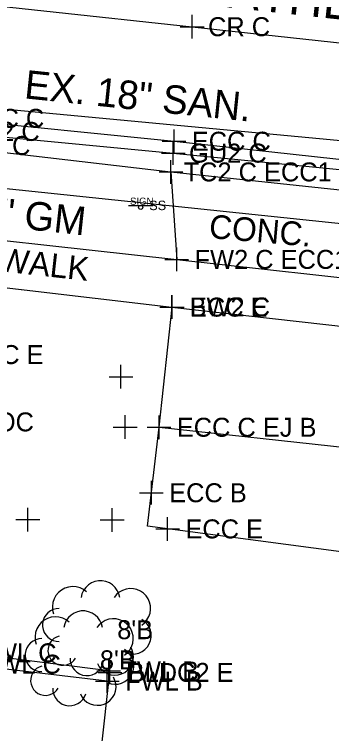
# Model space of a CAD drawing. Extents: x 1363693 to 1365209, y 422201 to 424153.
# Drawn here: x 1364328.9 to 1364355.7, y 423385.5 to 423446.2 of the extents above; entities that cross this region are included whole.
import ezdxf

# ---------------------------------------------------------------- set-up
doc = ezdxf.new("R2010")
doc.units = 0
for name, color, linetype in [('BASELINE-CL-RW', 7, 'Continuous'), ('BD_X_Building', 7, 'Continuous'), ('O-ALGN-BASELINE-WERK-CL-RW', 7, 'Continuous'), ('O-ALGN-TEXT-BASELINE-WERK-CL-RW', 7, 'Continuous'), ('OWNERS', 7, 'Continuous'), ('PV_X_Driveway', 7, 'Continuous'), ('PV_X_Joint', 7, 'Continuous'), ('RD_X_Text', 7, 'Continuous'), ('SN_X_Private', 7, 'Continuous'), ('SV_X_Original_Ground', 7, 'Continuous'), ('SV_X_Random_Point', 7, 'Continuous'), ('SV_X_Shot_Marker', 7, 'Continuous'), ('UT_X_Gas', 7, 'Continuous'), ('UT_X_Gas_Text', 7, 'Continuous'), ('UT_X_Sanitary_Line', 7, 'Continuous'), ('UT_X_Sanitary_Text', 7, 'Continuous'), ('VG_X_Cells', 7, 'Continuous'), ('VG_X_Text', 7, 'Continuous')]:
    doc.layers.add(name, color=color, linetype=linetype)

msp = doc.modelspace()

# ---------------------------------------------------------------- linework, layer by layer
at = {"layer": 'BASELINE-CL-RW'}
msp.add_lwpolyline([(1364303.244, 423434.612), (1364304.517, 423434.849), (1364304.517, 423434.849), (1364304.996, 423434.937), (1364304.996, 423434.937), (1364308.594, 423435.589), (1364308.594, 423435.589), (1364309.187, 423435.695), (1364309.187, 423435.695), (1364309.714, 423435.758), (1364309.714, 423435.758), (1364313.015, 423435.939), (1364313.015, 423435.939), (1364313.561, 423435.944), (1364313.561, 423435.944), (1364314.902, 423435.884), (1364314.902, 423435.884), (1364317.889, 423435.642), (1364320.868, 423435.385), (1364323.046, 423435.131), (1364342.139, 423432.905), (1364364.042, 423430.585)], dxfattribs=at)
at = {"layer": 'BD_X_Building'}
for p, q in [((1364336.903, 423390.814), (1364324.771, 423392.341)), ((1364336.78, 423389.959), (1364324.71, 423391.384)), ((1364332.753, 423351.902), (1364336.998, 423390.69))]:
    msp.add_line(p, q, dxfattribs=at)
at = {"layer": 'O-ALGN-BASELINE-WERK-CL-RW'}
msp.add_lwpolyline([(1364294.865, 423449.626), (1364303.728, 423449.188), (1364309.83, 423448.675), (1364318.891, 423447.881), (1364343.933, 423445.155), (1364365.176, 423442.848)], dxfattribs=at)
at = {"layer": 'O-ALGN-TEXT-BASELINE-WERK-CL-RW'}
for points in [[(1364304.996, 423434.937), (1364306.567, 423429.714), (1364317.126, 423428.316), (1364342.635, 423425.528), (1364362.002, 423423.374)], [(1364288.049, 423260.634), (1364290.333, 423285.623), (1364291.2, 423296.798), (1364291.58, 423300.813), (1364292.823, 423310.443), (1364293.111, 423313.713), (1364294.382, 423326.121), (1364294.901, 423331.286), (1364295.277, 423335.321), (1364295.682, 423341.235), (1364297.432, 423360.37), (1364299.6, 423383.973), (1364299.789, 423385.241), (1364300.506, 423393.275), (1364302.133, 423410.038), (1364303.056, 423419.974), (1364303.785, 423425.594), (1364316.813, 423424.472), (1364342.217, 423421.511), (1364361.421, 423419.342)]]:
    msp.add_lwpolyline(points, dxfattribs=at)
at = {"layer": 'OWNERS'}
msp.add_line((1364342.139, 423432.905), (1364342.635, 423425.528), dxfattribs=at)
for points in [[(1364320.743, 423437.535), (1364323.31, 423437.421), (1364342.401, 423435.494), (1364364.277, 423433.104)], [(1364321.108, 423435.914), (1364323.207, 423436.321), (1364342.334, 423434.491), (1364364.114, 423432.362)]]:
    msp.add_lwpolyline(points, dxfattribs=at)
at = {"layer": 'PV_X_Driveway'}
msp.add_line((1364342.139, 423432.905), (1364342.635, 423425.528), dxfattribs=at)
for points in [[(1364320.743, 423437.535), (1364323.31, 423437.421), (1364342.401, 423435.494), (1364364.277, 423433.104)], [(1364321.108, 423435.914), (1364323.207, 423436.321), (1364342.334, 423434.491), (1364364.114, 423432.362)], [(1364340.167, 423403.018), (1364341.137, 423411.367), (1364342.247, 423421.502)], [(1364361.5, 423419.442), (1364360.084, 423409.298), (1364358.814, 423400.562), (1364340.167, 423403.018)]]:
    msp.add_lwpolyline(points, dxfattribs=at)
at = {"layer": 'PV_X_Joint'}
msp.add_line((1364341.137, 423411.367), (1364360.084, 423409.298), dxfattribs=at)
at = {"layer": 'SN_X_Private'}
msp.add_line((1364338.56, 423430.083), (1364340.626, 423430.083), dxfattribs=at)
msp.add_circle((1364339.593, 423429.911), 0.172, dxfattribs=at)
at = {"layer": 'SV_X_Original_Ground'}
for p, q in [((1364343.933, 423444.155), (1364343.933, 423446.155)), ((1364342.933, 423445.155), (1364344.933, 423445.155)), ((1364337.928, 423414.626), (1364337.928, 423416.626)), ((1364336.928, 423415.626), (1364338.928, 423415.626)), ((1364338.287, 423410.386), (1364338.287, 423412.386)), ((1364337.287, 423411.386), (1364339.287, 423411.386)), ((1364330.08, 423402.575), (1364330.08, 423404.575)), ((1364337.189, 423402.548), (1364337.189, 423404.548)), ((1364329.08, 423403.575), (1364331.08, 423403.575)), ((1364336.189, 423403.548), (1364338.189, 423403.548))]:
    msp.add_line(p, q, dxfattribs=at)
at = {"layer": 'SV_X_Random_Point'}
for p, q in [((1364336.903, 423389.814), (1364336.903, 423391.814)), ((1364335.903, 423390.814), (1364337.903, 423390.814)), ((1364336.78, 423388.959), (1364336.78, 423390.959)), ((1364335.78, 423389.959), (1364337.78, 423389.959))]:
    msp.add_line(p, q, dxfattribs=at)
at = {"layer": 'SV_X_Shot_Marker'}
for p, q in [((1364342.401, 423434.494), (1364342.401, 423436.494)), ((1364341.401, 423435.494), (1364343.401, 423435.494)), ((1364342.334, 423433.491), (1364342.334, 423435.491)), ((1364341.334, 423434.491), (1364343.334, 423434.491)), ((1364342.139, 423431.905), (1364342.139, 423433.905)), ((1364341.139, 423432.905), (1364343.139, 423432.905)), ((1364342.635, 423424.528), (1364342.635, 423426.528)), ((1364341.635, 423425.528), (1364343.635, 423425.528)), ((1364342.217, 423420.511), (1364342.217, 423422.511)), ((1364342.247, 423420.502), (1364342.247, 423422.502)), ((1364341.217, 423421.511), (1364343.217, 423421.511)), ((1364341.247, 423421.502), (1364343.247, 423421.502)), ((1364341.137, 423410.367), (1364341.137, 423412.367)), ((1364340.137, 423411.367), (1364342.137, 423411.367)), ((1364340.495, 423404.843), (1364340.495, 423406.843)), ((1364339.495, 423405.843), (1364341.495, 423405.843)), ((1364341.863, 423401.795), (1364341.863, 423403.795)), ((1364340.863, 423402.795), (1364342.863, 423402.795)), ((1364336.998, 423389.69), (1364336.998, 423391.69)), ((1364335.998, 423390.69), (1364337.998, 423390.69))]:
    msp.add_line(p, q, dxfattribs=at)
at = {"layer": 'UT_X_Gas'}
msp.add_lwpolyline([(1364225.475, 423227.676), (1364230.287, 423271.655), (1364244.946, 423427.254), (1364255.626, 423426.642), (1364257.028, 423438.97), (1364362.136, 423427.961)], dxfattribs=at)
at = {"layer": 'UT_X_Sanitary_Line'}
msp.add_lwpolyline([(1364253.212, 423263.577), (1364270.768, 423443.607), (1364363.352, 423434.92)], dxfattribs=at)
at = {"layer": 'VG_X_Cells'}
for points in [[(1364337.823, 423397.01), (1364337.75, 423397.314), (1364337.62, 423397.598), (1364337.439, 423397.853), (1364337.213, 423398.068), (1364336.951, 423398.237), (1364336.661, 423398.353), (1364336.354, 423398.412), (1364336.042, 423398.412), (1364335.735, 423398.353), (1364335.445, 423398.237), (1364335.182, 423398.068), (1364334.956, 423397.853), (1364334.775, 423397.598), (1364334.646, 423397.314), (1364334.572, 423397.01)], [(1364335.037, 423397.475), (1364334.776, 423397.67), (1364334.482, 423397.813), (1364334.167, 423397.899), (1364333.842, 423397.923), (1364333.517, 423397.886), (1364333.206, 423397.788), (1364332.918, 423397.634), (1364332.665, 423397.428), (1364332.455, 423397.178), (1364332.296, 423396.893), (1364332.193, 423396.583), (1364332.151, 423396.259), (1364332.17, 423395.933), (1364332.25, 423395.617)], [(1364339.681, 423394.688), (1364339.923, 423394.884), (1364340.124, 423395.121), (1364340.278, 423395.392), (1364340.379, 423395.686), (1364340.424, 423395.994), (1364340.412, 423396.305), (1364340.342, 423396.608), (1364340.217, 423396.893), (1364340.041, 423397.15), (1364339.821, 423397.37), (1364339.564, 423397.546), (1364339.279, 423397.671), (1364338.976, 423397.741), (1364338.665, 423397.754), (1364338.357, 423397.708), (1364338.063, 423397.607), (1364337.792, 423397.453), (1364337.555, 423397.252), (1364337.359, 423397.01)], [(1364332.715, 423396.081), (1364332.459, 423396.058), (1364332.211, 423395.987), (1364331.981, 423395.873), (1364331.776, 423395.718), (1364331.603, 423395.528), (1364331.467, 423395.309), (1364331.375, 423395.069), (1364331.327, 423394.817), (1364331.327, 423394.559), (1364331.375, 423394.307), (1364331.467, 423394.067), (1364331.603, 423393.848), (1364331.776, 423393.658), (1364331.981, 423393.503), (1364332.211, 423393.389), (1364332.459, 423393.318), (1364332.715, 423393.295)], [(1364336.364, 423394.469), (1364336.291, 423394.773), (1364336.161, 423395.057), (1364335.98, 423395.312), (1364335.754, 423395.527), (1364335.492, 423395.696), (1364335.202, 423395.812), (1364334.895, 423395.871), (1364334.583, 423395.871), (1364334.276, 423395.812), (1364333.986, 423395.696), (1364333.723, 423395.527), (1364333.497, 423395.312), (1364333.316, 423395.057), (1364333.187, 423394.773), (1364333.113, 423394.469)], [(1364333.578, 423394.934), (1364333.317, 423395.129), (1364333.023, 423395.272), (1364332.708, 423395.358), (1364332.383, 423395.382), (1364332.058, 423395.345), (1364331.747, 423395.247), (1364331.459, 423395.093), (1364331.206, 423394.887), (1364330.996, 423394.637), (1364330.837, 423394.352), (1364330.734, 423394.042), (1364330.692, 423393.718), (1364330.711, 423393.392), (1364330.791, 423393.076)], [(1364338.222, 423392.147), (1364338.464, 423392.343), (1364338.665, 423392.58), (1364338.819, 423392.851), (1364338.92, 423393.145), (1364338.965, 423393.453), (1364338.953, 423393.764), (1364338.883, 423394.067), (1364338.758, 423394.352), (1364338.582, 423394.609), (1364338.362, 423394.829), (1364338.105, 423395.005), (1364337.82, 423395.13), (1364337.517, 423395.2), (1364337.206, 423395.213), (1364336.898, 423395.167), (1364336.604, 423395.066), (1364336.333, 423394.912), (1364336.096, 423394.711), (1364335.9, 423394.469)], [(1364338.288, 423392.366), (1364338.569, 423392.272), (1364338.863, 423392.234), (1364339.159, 423392.252), (1364339.446, 423392.325), (1364339.714, 423392.452), (1364339.954, 423392.626), (1364340.156, 423392.844), (1364340.313, 423393.095), (1364340.42, 423393.372), (1364340.472, 423393.663), (1364340.469, 423393.96), (1364340.409, 423394.25), (1364340.295, 423394.524), (1364340.132, 423394.771), (1364339.925, 423394.983), (1364339.681, 423395.152)], [(1364331.256, 423393.54), (1364331, 423393.517), (1364330.752, 423393.446), (1364330.522, 423393.332), (1364330.317, 423393.177), (1364330.144, 423392.987), (1364330.008, 423392.768), (1364329.916, 423392.528), (1364329.868, 423392.276), (1364329.868, 423392.018), (1364329.916, 423391.766), (1364330.008, 423391.526), (1364330.144, 423391.307), (1364330.317, 423391.117), (1364330.522, 423390.962), (1364330.752, 423390.848), (1364331, 423390.777), (1364331.256, 423390.754)], [(1364332.715, 423393.759), (1364332.484, 423393.675), (1364332.274, 423393.547), (1364332.093, 423393.38), (1364331.948, 423393.182), (1364331.844, 423392.959), (1364331.786, 423392.72), (1364331.775, 423392.474), (1364331.813, 423392.231), (1364331.897, 423392), (1364332.024, 423391.79), (1364332.19, 423391.609), (1364332.389, 423391.463), (1364332.611, 423391.359), (1364332.85, 423391.301), (1364333.096, 423391.29), (1364333.339, 423391.327), (1364333.57, 423391.41), (1364333.781, 423391.538), (1364333.962, 423391.703), (1364334.108, 423391.901)], [(1364335.966, 423391.437), (1364336.105, 423391.167), (1364336.294, 423390.93), (1364336.526, 423390.733), (1364336.791, 423390.585), (1364337.08, 423390.491), (1364337.381, 423390.455), (1364337.684, 423390.477), (1364337.977, 423390.558), (1364338.249, 423390.694), (1364338.489, 423390.88), (1364338.689, 423391.108), (1364338.84, 423391.371), (1364338.938, 423391.659), (1364338.979, 423391.96), (1364338.961, 423392.263), (1364338.884, 423392.557), (1364338.752, 423392.83)], [(1364336.829, 423389.825), (1364337.11, 423389.731), (1364337.404, 423389.693), (1364337.7, 423389.711), (1364337.987, 423389.784), (1364338.255, 423389.911), (1364338.495, 423390.085), (1364338.697, 423390.303), (1364338.854, 423390.554), (1364338.961, 423390.831), (1364339.013, 423391.122), (1364339.01, 423391.419), (1364338.95, 423391.709), (1364338.836, 423391.983), (1364338.673, 423392.23), (1364338.466, 423392.442), (1364338.222, 423392.611)], [(1364333.644, 423391.901), (1364333.659, 423391.628), (1364333.726, 423391.362), (1364333.843, 423391.114), (1364334.006, 423390.893), (1364334.207, 423390.708), (1364334.441, 423390.564), (1364334.698, 423390.468), (1364334.968, 423390.423), (1364335.242, 423390.431), (1364335.51, 423390.491), (1364335.761, 423390.601), (1364335.986, 423390.757), (1364336.177, 423390.954), (1364336.327, 423391.183), (1364336.43, 423391.437)], [(1364331.256, 423391.218), (1364331.025, 423391.134), (1364330.815, 423391.006), (1364330.634, 423390.839), (1364330.489, 423390.641), (1364330.385, 423390.418), (1364330.327, 423390.179), (1364330.316, 423389.933), (1364330.354, 423389.69), (1364330.438, 423389.459), (1364330.565, 423389.249), (1364330.731, 423389.068), (1364330.93, 423388.922), (1364331.152, 423388.818), (1364331.391, 423388.76), (1364331.637, 423388.749), (1364331.88, 423388.786), (1364332.111, 423388.869), (1364332.322, 423388.997), (1364332.503, 423389.162), (1364332.649, 423389.36)], [(1364334.507, 423388.896), (1364334.646, 423388.626), (1364334.835, 423388.389), (1364335.067, 423388.192), (1364335.332, 423388.044), (1364335.621, 423387.95), (1364335.922, 423387.914), (1364336.225, 423387.936), (1364336.518, 423388.017), (1364336.79, 423388.153), (1364337.03, 423388.339), (1364337.23, 423388.567), (1364337.381, 423388.83), (1364337.479, 423389.118), (1364337.52, 423389.419), (1364337.502, 423389.722), (1364337.425, 423390.016), (1364337.293, 423390.289)], [(1364332.185, 423389.36), (1364332.2, 423389.087), (1364332.267, 423388.821), (1364332.384, 423388.573), (1364332.547, 423388.352), (1364332.748, 423388.167), (1364332.982, 423388.023), (1364333.239, 423387.927), (1364333.509, 423387.882), (1364333.783, 423387.89), (1364334.051, 423387.95), (1364334.302, 423388.06), (1364334.527, 423388.216), (1364334.718, 423388.413), (1364334.868, 423388.642), (1364334.971, 423388.896)]]:
    msp.add_lwpolyline(points, dxfattribs=at)

# ---------------------------------------------------------------- texts
at = {"layer": 'RD_X_Text'}
for s, height, rotation, p in [('HEATHER COURT', 3, 353.80835, (1364341.331, 423447.393)), ('CONC.', 2, 355.09919, (1364345.297, 423427.335)), ('EX.WALK', 2, 353.71768, (1364323.292, 423425.012))]:
    msp.add_text(s, height=height, rotation=rotation, dxfattribs=at).set_placement(p)
at = {"layer": 'SN_X_Private'}
for s, height, p in [('SIGN', 0.6026, (1364338.696, 423430.136)), ('SS', 0.8, (1364340.312, 423429.683))]:
    msp.add_text(s, height=height, dxfattribs=at).set_placement(p)
at = {"layer": 'SV_X_Original_Ground'}
for s, p in [('CR C', (1364345.27, 423444.355)), ('CR EC E', (1364322.731, 423416.7)), ('CR OC', (1364323.701, 423411.018))]:
    msp.add_text(s, height=1.6, dxfattribs=at).set_placement(p)
at = {"layer": 'SV_X_Random_Point'}
for s, p in [('TWL C', (1364325.842, 423391.541)), ('FWL C', (1364326.21, 423390.584)), ('TWL B', (1364337.974, 423390.014)), ('FWL B', (1364338.28, 423389.159))]:
    msp.add_text(s, height=1.6, dxfattribs=at).set_placement(p)
at = {"layer": 'SV_X_Shot_Marker'}
for s, p in [('ECC C', (1364324.81, 423436.621)), ('GU2 C', (1364324.544, 423435.521)), ('TC2 C', (1364324.117, 423434.331)), ('ECC C', (1364343.901, 423434.694)), ('GU2 C', (1364343.671, 423433.691)), ('TC2 C ECC1 B', (1364343.21, 423432.105)), ('FW2 C ECC1 E', (1364344.135, 423424.728)), ('BW2 C', (1364343.717, 423420.711)), ('ECC E', (1364343.747, 423420.702)), ('ECC C EJ B', (1364342.637, 423410.567)), ('ECC B', (1364341.995, 423405.043)), ('ECC E', (1364343.363, 423401.995)), ('BLDC2 E', (1364338.498, 423389.89))]:
    msp.add_text(s, height=1.6, dxfattribs=at).set_placement(p)
at = {"layer": 'UT_X_Gas_Text'}
msp.add_text('EX. 2" GM', height=2.4, rotation=353.80906, dxfattribs=at).set_placement((1364319.879, 423429.167))
at = {"layer": 'UT_X_Sanitary_Text'}
msp.add_text('EX. 18" SAN.', height=2.4, rotation=354.09694, dxfattribs=at).set_placement((1364329.722, 423439.119))
at = {"layer": 'VG_X_Text'}
for p in [(1364337.614, 423393.492), (1364336.155, 423390.951)]:
    msp.add_text("8'B", height=1.6, dxfattribs=at).set_placement(p)

doc.saveas('drawing.dxf')
